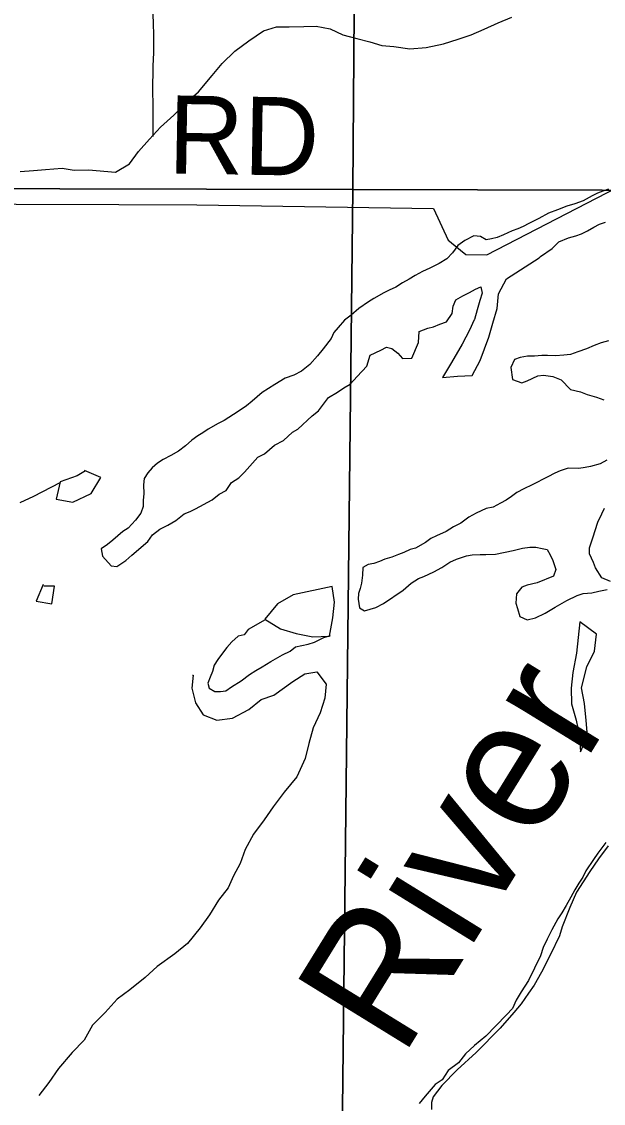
# Model space of a CAD drawing. Extents: x 1588073 to 2013523, y 1090242 to 1357120.
# Drawn here: x 1816595 to 1818829, y 1251121 to 1255279 of the extents above; entities that cross this region are included whole.
import ezdxf

# ---------------------------------------------------------------- set-up
doc = ezdxf.new("R2010")
doc.units = 0
for name, color, linetype in [('GM_X_Major_Lake', 7, 'Continuous'), ('GM_X_Major_River', 7, 'Continuous'), ('GM_X_Major_River_Text', 7, 'Continuous'), ('GM_X_Minor_Lake', 7, 'Continuous'), ('GM_X_Minor_River', 7, 'Continuous'), ('GM_X_Section', 7, 'Continuous'), ('GM_X_Township_Road', 7, 'Continuous'), ('GM_X_Township_Road_Text', 7, 'Continuous')]:
    doc.layers.add(name, color=color, linetype=linetype)

msp = doc.modelspace()

# ---------------------------------------------------------------- linework, layer by layer
at = {"layer": 'GM_X_Major_Lake'}
for points in [[(1818849.2, 1254634.2), (1818826.9, 1254626.6), (1818806.7, 1254618.9), (1818786.4, 1254609.2), (1818751.9, 1254589.8), (1818719.6, 1254578.3), (1818689.3, 1254568.9), (1818652.9, 1254555.5), (1818618.5, 1254542.1), (1818582, 1254522.6), (1818543.4, 1254503.3), (1818521.1, 1254491.6), (1818500.9, 1254482), (1818478.6, 1254474.3), (1818446.2, 1254458.9), (1818421.9, 1254449.3), (1818399.7, 1254443.7), (1818379.6, 1254440), (1818357.7, 1254452.5), (1818331.6, 1254455), (1818297.1, 1254437.6), (1818270.7, 1254418), (1818250.1, 1254390.2), (1818227.6, 1254366.5), (1818199.1, 1254349), (1818162.6, 1254331.6), (1818134.3, 1254318.1), (1818105.9, 1254302.5), (1818083.5, 1254288.9), (1818057.2, 1254275.3), (1818032.7, 1254257.6), (1818006.4, 1254246.1), (1817986.1, 1254236.4), (1817947.6, 1254215.1), (1817927.2, 1254201.3), (1817890.6, 1254175.9), (1817860, 1254150.4), (1817835.6, 1254130.7), (1817811, 1254103.1), (1817794.5, 1254083.3), (1817784.1, 1254061.4), (1817753.3, 1254021.7), (1817730.7, 1253994), (1817702, 1253960.4), (1817669.3, 1253934.9), (1817640.9, 1253919.3), (1817606.6, 1253907.9), (1817568, 1253884.5), (1817519.2, 1253853.3), (1817480.4, 1253819.8), (1817458, 1253802.2)], [(1818658.7, 1254432.8), (1818695.2, 1254448.1), (1818723.4, 1254455.7), (1818745.7, 1254463.3), (1818768, 1254474.9), (1818792.3, 1254488.5), (1818814.7, 1254500.2), (1818836.9, 1254507.8)], [(1818582.2, 1254371.2), (1818587.4, 1254375.8), (1818632.2, 1254407.1), (1818658.7, 1254432.8)], [(1818333.5, 1254132), (1818314.9, 1254092.8), (1818286.5, 1254038.8), (1818245.9, 1253968.9), (1818211.4, 1253911), (1818269.5, 1253916.6), (1818325.6, 1253918.1), (1818356.1, 1253976.1), (1818388.8, 1254066.1), (1818405.2, 1254120.1), (1818421.7, 1254176.2), (1818426.1, 1254232.3), (1818456.6, 1254290.3), (1818582.2, 1254371.2)], [(1817458, 1253802.2), (1817437.7, 1253788.5), (1817409.2, 1253768.9), (1817372.6, 1253745.5), (1817350.3, 1253733.9), (1817311.8, 1253712.5), (1817291.4, 1253698.8), (1817271.1, 1253687.1), (1817248.7, 1253669.5), (1817224.2, 1253647.8), (1817197.7, 1253628.2), (1817167.3, 1253610.7), (1817138.9, 1253595.2), (1817116.5, 1253581.5), (1817096.1, 1253563.8), (1817079.7, 1253544), (1817065.3, 1253522.2), (1817062.8, 1253498.1), (1817064.2, 1253463.9), (1817061.8, 1253439.8), (1817061.4, 1253415.7), (1817052.9, 1253389.8), (1817032.3, 1253362), (1817003.6, 1253332.4), (1816983.3, 1253318.7), (1816944.5, 1253285.3), (1816924.1, 1253269.6), (1816899.7, 1253251.9), (1816905.3, 1253223.7), (1816938.8, 1253186.9), (1816960.8, 1253184.5), (1816995.4, 1253207.9), (1817017.8, 1253227.6), (1817079.1, 1253280.7), (1817097.6, 1253306.5), (1817126.1, 1253328.1), (1817156.5, 1253343.6), (1817187, 1253361.1), (1817219.6, 1253386.6), (1817241.9, 1253396.2), (1817262.1, 1253405.9), (1817327, 1253440.9), (1817353.5, 1253462.5), (1817379.9, 1253476), (1817400.6, 1253507.8), (1817429, 1253525.4), (1817451.5, 1253547.1), (1817502.7, 1253604.4), (1817527.1, 1253618), (1817565.9, 1253651.4), (1817600.3, 1253668.9), (1817635.1, 1253700.4), (1817655.4, 1253712), (1817710.5, 1253763.3), (1817735, 1253782.9), (1817774.1, 1253834.4), (1817808.6, 1253853.9), (1817833, 1253871.5), (1817857.3, 1253885.1), (1817884, 1253914.8), (1817920.9, 1253954.2), (1817933.7, 1253996.2), (1817974.2, 1254015.6), (1817996.5, 1254027.2), (1818016.5, 1254022.8), (1818040.3, 1254004.2), (1818058, 1253983.8), (1818094.2, 1253985.1), (1818119.4, 1254045), (1818122.1, 1254087.1), (1818154.5, 1254100.6), (1818176.7, 1254106.2), (1818201, 1254115.8), (1818227.3, 1254125.3), (1818248, 1254157.1), (1818252.5, 1254185.2), (1818263, 1254209.1), (1818289.3, 1254224.7), (1818315.7, 1254238.2), (1818338, 1254249.9), (1818358.3, 1254259.6), (1818363.9, 1254235.3), (1818355.3, 1254207.3), (1818344.7, 1254171.4), (1818334, 1254133.4), (1818333.5, 1254132)], [(1818848.9, 1254051.3), (1818820.6, 1254043.8), (1818794.4, 1254034.2), (1818764, 1254020.7), (1818731.6, 1254009.3), (1818703.3, 1253999.8), (1818677.1, 1253996.2), (1818645, 1253994.8), (1818614.8, 1253995.4), (1818592.7, 1253995.8), (1818564.5, 1253992.3), (1818538.4, 1253992.8), (1818510.2, 1253987.3), (1818488, 1253979.7), (1818473.4, 1253949.8), (1818480.6, 1253903.5), (1818516.5, 1253890.7), (1818536.8, 1253898.4), (1818577.3, 1253917.7), (1818599.4, 1253919.3), (1818635.5, 1253914.6), (1818667.4, 1253902), (1818702.9, 1253865.1), (1818741, 1253856.3), (1818766.9, 1253845.8), (1818802.9, 1253835.1), (1818830.8, 1253824.5)], [(1818842.8, 1253593.1), (1818816.4, 1253579.5), (1818780.1, 1253568.2), (1818759.9, 1253564.5), (1818735.7, 1253561), (1818693.6, 1253561.8), (1818663.3, 1253552.3), (1818643, 1253542.6), (1818616.6, 1253529.1), (1818555.8, 1253498), (1818523.4, 1253482.6), (1818497, 1253469), (1818476.6, 1253453.3), (1818456.3, 1253439.6), (1818434, 1253428), (1818405.6, 1253412.4), (1818379.4, 1253406.9), (1818340.9, 1253389.5), (1818312.5, 1253374), (1818281.9, 1253350.4), (1818253.5, 1253336.9), (1818225.1, 1253319.4), (1818188.6, 1253302), (1818166.3, 1253292.3), (1818146, 1253276.6), (1818107.4, 1253255.3), (1818087.2, 1253249.6), (1818062.9, 1253238), (1818042.7, 1253230.4), (1818016.4, 1253220.8), (1817990.1, 1253213.2), (1817969.9, 1253203.6), (1817947.6, 1253196), (1817925.5, 1253192.4), (1817905.2, 1253180.7), (1817904.6, 1253150.6), (1817900.1, 1253120.5), (1817895.7, 1253100.5), (1817889.3, 1253080.5)], [(1818856.7, 1253126.5), (1818822.8, 1253141.2), (1818799.3, 1253179.9), (1818791.6, 1253200.1), (1818776.1, 1253232.6), (1818776.6, 1253256.7), (1818789.3, 1253294.6), (1818808.4, 1253354.6), (1818823.1, 1253386.5), (1818833.5, 1253408.4)], [(1817889.3, 1253080.5), (1817886.9, 1253058.4), (1817892.4, 1253026.2), (1817912.3, 1253013.7), (1817954.7, 1253027), (1817985.1, 1253042.5), (1818060.4, 1253093.3), (1818091, 1253120.9), (1818119.4, 1253138.4), (1818139.6, 1253146.1), (1818178.1, 1253163.5), (1818208.6, 1253181), (1818239.1, 1253200.5), (1818265.4, 1253212.1), (1818303.8, 1253225.4), (1818326, 1253229), (1818356.1, 1253230.5), (1818378.2, 1253230.1), (1818414.4, 1253231.4), (1818483, 1253246.1), (1818519.3, 1253255.5), (1818547.5, 1253259), (1818569.6, 1253258.6), (1818593.7, 1253254.1), (1818613.7, 1253249.7), (1818625.4, 1253229.4), (1818635, 1253207.1), (1818646.5, 1253172.7), (1818638, 1253146.7), (1818575.3, 1253121.8), (1818536.9, 1253112.5), (1818516.7, 1253104.8), (1818496.1, 1253079.1), (1818493.5, 1253042.9), (1818499.2, 1253022.7), (1818508.7, 1252992.4), (1818536.6, 1252979.8), (1818568.9, 1252987.2), (1818605.3, 1253004.6), (1818643.9, 1253028), (1818688.6, 1253053.3), (1818729.1, 1253072.7), (1818751.3, 1253080.3), (1818785.6, 1253083.6), (1818811.8, 1253089.2), (1818844.1, 1253096.6)]]:
    msp.add_lwpolyline(points, dxfattribs=at)
at = {"layer": 'GM_X_Major_River'}
for points in [[(1818838.9, 1252123.9), (1818808, 1252082.2), (1818791.5, 1252058.4), (1818762.6, 1252014.8), (1818750.2, 1251990.9), (1818735.7, 1251967), (1818719.1, 1251941.2), (1818704.6, 1251913.3), (1818685.9, 1251881.5), (1818669.4, 1251853.7), (1818654.9, 1251829.9), (1818632, 1251788.1), (1818613.3, 1251752.2), (1818598.7, 1251720.4), (1818588.1, 1251688.4), (1818542.2, 1251592.8), (1818513.3, 1251549.1), (1818494.6, 1251517.3), (1818480, 1251485.4), (1818457.5, 1251461.7), (1818416.5, 1251418.3)], [(1818416.5, 1251418.3), (1818377.6, 1251378.8), (1818334.8, 1251343.4), (1818300.1, 1251311.9), (1818273.3, 1251276.3), (1818232.6, 1251246.9), (1818209.9, 1251211.1), (1818183.5, 1251193.6), (1818144.5, 1251148.1), (1818121.9, 1251120.3)]]:
    msp.add_lwpolyline(points, dxfattribs=at)
at = {"layer": 'GM_X_Minor_Lake'}
for points in [[(1817578.1, 1253041.4), (1817529.6, 1252981.6), (1817589.4, 1252945), (1817649.4, 1252926.4), (1817713.4, 1252913.9), (1817777.5, 1252917.3), (1817790, 1252987.5), (1817796.5, 1253047.6), (1817787.2, 1253108)], [(1817787.2, 1253108), (1817638.4, 1253075), (1817578.1, 1253041.4)], [(1818739.3, 1252971.6), (1818726.5, 1252851.2), (1818711.9, 1252777.1), (1818705.5, 1252716.9), (1818707.1, 1252656.7), (1818724.6, 1252594.4), (1818738.2, 1252532.1), (1818741.8, 1252471.8), (1818768.2, 1252531.8), (1818762.7, 1252592.1), (1818757.1, 1252658.3), (1818745.6, 1252718.6), (1818766.2, 1252798.7), (1818794.7, 1252858.7)], [(1818794.7, 1252858.7), (1818803.2, 1252924.8), (1818739.3, 1252971.6)]]:
    msp.add_lwpolyline(points, dxfattribs=at)
at = {"layer": 'GM_X_Minor_River'}
for points in [[(1817098, 1255331), (1817099.6, 1255274.8), (1817101.2, 1255224.6), (1817100.7, 1255158.4), (1817098.4, 1255108.3), (1817097.6, 1255009.9), (1817099.3, 1254961.8), (1817098.9, 1254909.6), (1817098.5, 1254836.9)], [(1816588.6, 1254703.2), (1816640.7, 1254706.7), (1816686.8, 1254710.4), (1816751, 1254715.9), (1816797, 1254707.4), (1816851.1, 1254709), (1816955.2, 1254700.1), (1817009.5, 1254731.8), (1817043.9, 1254779.6), (1817086.3, 1254827.4), (1817128.7, 1254873.2), (1817179.1, 1254919), (1817225.5, 1254966.7), (1817273.9, 1255008.5), (1817326.5, 1255072.2), (1817364.9, 1255118.1), (1817413.3, 1255165.8), (1817467.7, 1255205.5), (1817524, 1255243.2), (1817574.2, 1255258.8), (1817622.3, 1255258.4), (1817678.4, 1255260), (1817726.5, 1255261.6), (1817780.5, 1255251.1), (1817828.4, 1255228.6), (1817882.4, 1255214.1), (1817932.4, 1255201.7), (1817978.3, 1255187.2), (1818024.4, 1255182.8), (1818086.4, 1255174.3), (1818148.5, 1255179.8), (1818214.7, 1255193.3), (1818271, 1255210.9), (1818321.2, 1255228.5), (1818371.4, 1255250.2), (1818425.7, 1255273.8), (1818477.9, 1255295.4)], [(1816839.8, 1253551.9), (1816808.4, 1253533.4), (1816742.2, 1253509.9), (1816727.7, 1253443.8), (1816791.7, 1253431.2), (1816862, 1253464.8), (1816898.5, 1253526.7), (1816836.6, 1253553.3)], [(1816589.4, 1253430.9), (1816641.6, 1253454.6), (1816742.9, 1253507.4)], [(1816677.2, 1253115.1), (1816650.7, 1253051.1), (1816710.7, 1253040.6), (1816721.2, 1253108.8), (1816680.4, 1253108.6)], [(1817530.5, 1252979.1), (1817465.2, 1252942), (1817449, 1252922.1), (1817426.9, 1252916.2), (1817402.7, 1252894.4), (1817382.5, 1252872.5), (1817362.3, 1252846.6), (1817348.2, 1252826.6), (1817334, 1252804.6), (1817327.8, 1252780.6), (1817319.6, 1252758.6), (1817309.4, 1252736.6), (1817315.3, 1252716.5), (1817337.2, 1252704.3), (1817359.3, 1252704.1), (1817379.3, 1252705.9), (1817401.5, 1252721.8), (1817437.7, 1252745.6), (1817469.9, 1252769.4), (1817494.1, 1252785.2), (1817518.2, 1252799.1), (1817552.4, 1252818.9), (1817596.7, 1252844.6), (1817626.8, 1252858.4), (1817647, 1252876.3), (1817695.1, 1252885.9), (1817719.2, 1252893.8), (1817755.4, 1252911.5), (1817781.5, 1252919.3)], [(1817251.6, 1252767.2), (1817253.6, 1252767.2), (1817249.2, 1252717.1), (1817262.8, 1252660.8), (1817292.5, 1252614.4), (1817344.5, 1252593.9), (1817404.6, 1252601.4), (1817466.9, 1252635), (1817515.3, 1252672.7), (1817563.5, 1252690.4), (1817636, 1252741.9), (1817682.3, 1252771.6), (1817728.4, 1252779.3), (1817764.1, 1252732.8), (1817759.7, 1252678.7), (1817741.3, 1252622.6), (1817714.8, 1252564.7), (1817698.4, 1252504.6), (1817683.9, 1252446.6), (1817651.4, 1252376.6), (1817602.8, 1252316.8), (1817560.4, 1252260.9), (1817526, 1252211.1), (1817485.5, 1252155.2), (1817453, 1252097.3), (1817434.6, 1252043.3), (1817408.2, 1251995.3), (1817387.8, 1251949.3), (1817351.4, 1251901.5), (1817317, 1251845.6), (1817280.6, 1251795.7), (1817232, 1251735.9), (1817183.7, 1251696.2), (1817115.2, 1251646.6), (1817068.8, 1251604.9), (1817010.4, 1251557.2), (1816962, 1251521.5), (1816915.6, 1251469.7), (1816867.2, 1251421.9), (1816834.7, 1251364), (1816788.3, 1251316.2), (1816735.8, 1251254.5), (1816699.3, 1251200.6), (1816660.9, 1251150.7)]]:
    msp.add_lwpolyline(points, dxfattribs=at)
at = {"layer": 'GM_X_Section'}
for points in [[(1817899, 1258906.6), (1817866.5, 1254634), (1812801.3, 1254645.4), (1812824.1, 1257999.4)], [(1823163.6, 1255545.8), (1822657.5, 1254620.3), (1817866.5, 1254634), (1817899, 1258906.6)], [(1812801.3, 1254645.4), (1817866.5, 1254634), (1817808, 1249389.1), (1815718.6, 1249386)], [(1817808, 1249389.1), (1817866.5, 1254634), (1822657.5, 1254620.3)], [(1818847.5, 1252110.4), (1818811.2, 1252060.5), (1818776.9, 1252012.7), (1818726.3, 1251933), (1818699.9, 1251873.1), (1818671.4, 1251799.2), (1818661.2, 1251765.3), (1818626.8, 1251693.5), (1818592.3, 1251625.6), (1818564, 1251575.8), (1818541.8, 1251543.9), (1818513.5, 1251504), (1818485.3, 1251470.2), (1818432.9, 1251410.5), (1818340.3, 1251317), (1818267.8, 1251249.4), (1818209.4, 1251189.7), (1818175.1, 1251145.9), (1818169, 1251123.9), (1818168.8, 1251097.9)]]:
    msp.add_lwpolyline(points, dxfattribs=at)
at = {"layer": 'GM_X_Township_Road'}
for points in [[(1818244.4, 1254429.5), (1818246.1, 1254428), (1818301, 1254383.1), (1818381.3, 1254381.9), (1819150.1, 1254779), (1819166.5, 1254945.7), (1819183.2, 1255275.2), (1819205.4, 1255996.9), (1819224.2, 1257340)], [(1814268.8, 1254807), (1814602.2, 1254584), (1816968.5, 1254576.2)], [(1816968.5, 1254576.2), (1816968.7, 1254576.2), (1817267.3, 1254575.2), (1818176.9, 1254559.9), (1818233.5, 1254438.4), (1818244.4, 1254429.5)]]:
    msp.add_lwpolyline(points, dxfattribs=at)

# ---------------------------------------------------------------- texts
at = {"layer": 'GM_X_Major_River_Text'}
msp.add_text('River', height=500.34, rotation=58.33, dxfattribs=at).set_placement((1818055.5, 1251290.6))
at = {"layer": 'GM_X_Township_Road_Text'}
msp.add_text('RD', height=300, rotation=359.0181, dxfattribs=at).set_placement((1817155.9, 1254695.6))

doc.saveas('drawing.dxf')
